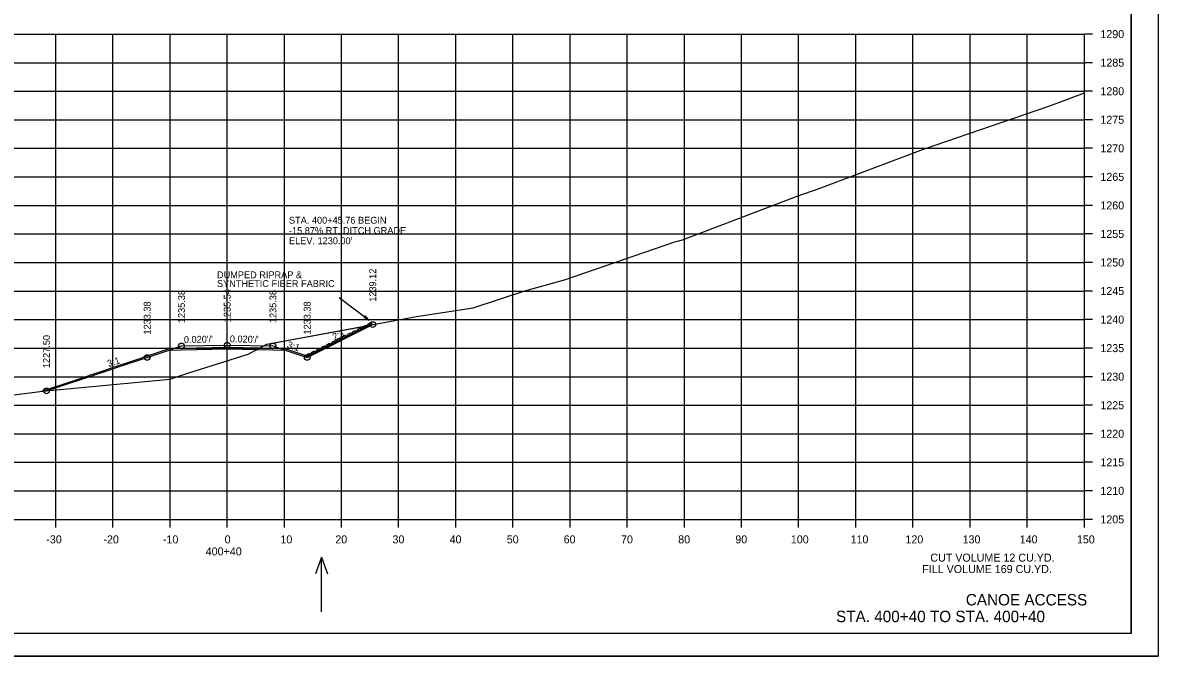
# Model space of a CAD drawing. Extents: x 1406028 to 1412453, y 321733 to 325986.
# Drawn here: x 1411747.5 to 1411946.2, y 322258.3 to 322369.3 of the extents above; entities that cross this region are included whole.
import ezdxf

# ---------------------------------------------------------------- set-up
doc = ezdxf.new("R2010")
doc.units = 0
for name, color, linetype in [('R_Alt Surface', 7, 'Continuous'), ('R_Axis', 7, 'Continuous'), ('R_Axis Annot', 7, 'Continuous'), ('R_Border', 7, 'Continuous'), ('R_Contours', 7, 'Continuous'), ('R_Draft', 7, 'Continuous'), ('R_Drive', 7, 'Continuous'), ('R_Exist Surface', 7, 'Continuous'), ('R_Fin Surface', 7, 'Continuous'), ('R_Fin Surface Annot', 7, 'Continuous'), ('R_Grid', 7, 'Continuous'), ('R_No Plot', 7, 'Continuous'), ('R_Water Annot', 7, 'Continuous')]:
    doc.layers.add(name, color=color, linetype=linetype)

msp = doc.modelspace()

# ---------------------------------------------------------------- linework, layer by layer
at = {"layer": 'R_Alt Surface'}
msp.add_lwpolyline([(1411773.11, 322311.92), (1411775.24, 322311.96), (1411783.24, 322312.12), (1411791.24, 322311.96), (1411793.38, 322311.92)], dxfattribs=at)
at = {"layer": 'R_Axis'}
for p, q in [((1411933.24, 322282.25), (1411933.24, 322367.25)), ((1411934.64, 322367.25), (1411933.24, 322367.25)), ((1411934.64, 322362.25), (1411933.24, 322362.25)), ((1411934.64, 322357.25), (1411933.24, 322357.25)), ((1411934.64, 322352.25), (1411933.24, 322352.25)), ((1411934.64, 322347.25), (1411933.24, 322347.25)), ((1411934.64, 322342.25), (1411933.24, 322342.25)), ((1411934.64, 322337.25), (1411933.24, 322337.25)), ((1411934.64, 322332.25), (1411933.24, 322332.25)), ((1411934.64, 322327.25), (1411933.24, 322327.25)), ((1411934.64, 322322.25), (1411933.24, 322322.25)), ((1411934.64, 322317.25), (1411933.24, 322317.25)), ((1411934.64, 322312.25), (1411933.24, 322312.25)), ((1411934.64, 322307.25), (1411933.24, 322307.25)), ((1411934.64, 322302.25), (1411933.24, 322302.25)), ((1411934.64, 322297.25), (1411933.24, 322297.25)), ((1411934.64, 322292.25), (1411933.24, 322292.25)), ((1411934.64, 322287.25), (1411933.24, 322287.25)), ((1411633.24, 322282.25), (1411933.24, 322282.25)), ((1411753.24, 322280.85), (1411753.24, 322282.25)), ((1411763.24, 322280.85), (1411763.24, 322282.25)), ((1411773.24, 322280.85), (1411773.24, 322282.25)), ((1411783.24, 322280.85), (1411783.24, 322282.25)), ((1411793.24, 322280.85), (1411793.24, 322282.25)), ((1411803.24, 322280.85), (1411803.24, 322282.25)), ((1411813.24, 322280.85), (1411813.24, 322282.25)), ((1411823.24, 322280.85), (1411823.24, 322282.25)), ((1411833.24, 322280.85), (1411833.24, 322282.25)), ((1411843.24, 322280.85), (1411843.24, 322282.25)), ((1411853.24, 322280.85), (1411853.24, 322282.25)), ((1411863.24, 322280.85), (1411863.24, 322282.25)), ((1411873.24, 322280.85), (1411873.24, 322282.25)), ((1411883.24, 322280.85), (1411883.24, 322282.25)), ((1411893.24, 322280.85), (1411893.24, 322282.25)), ((1411903.24, 322280.85), (1411903.24, 322282.25)), ((1411913.24, 322280.85), (1411913.24, 322282.25)), ((1411923.24, 322280.85), (1411923.24, 322282.25)), ((1411933.24, 322280.85), (1411933.24, 322282.25)), ((1411934.64, 322282.25), (1411933.24, 322282.25))]:
    msp.add_line(p, q, dxfattribs=at)
at = {"layer": 'R_Border'}
for q in [(1411941.42, 322467.71), (1411625.24, 322262.25)]:
    msp.add_line((1411941.42, 322262.25), q, dxfattribs=at)
at = {"layer": 'R_Contours'}
for points in [[(1411788.89, 322312.22), (1411790.2, 322312.92), (1411808.03, 322316.24), (1411797.24, 322310.85), (1411793.38, 322312.13), (1411791.24, 322312.18)], [(1411750.69, 322304.66), (1411750.89, 322304.69), (1411773.17, 322306.84), (1411776.53, 322307.9), (1411786.91, 322311.18), (1411788.89, 322312.22), (1411783.24, 322312.34), (1411775.24, 322312.18), (1411773.11, 322312.13), (1411769.24, 322310.85), (1411767.38, 322310.22), (1411767.04, 322310.1), (1411762.96, 322308.73), (1411761.32, 322308.18), (1411759.07, 322307.43), (1411759.04, 322307.42), (1411755.01, 322306.08), (1411754.12, 322305.79)]]:
    msp.add_lwpolyline(points, close=True, dxfattribs=at)
at = {"layer": 'R_Draft'}
for p, q in [((1411802.86, 322321.09), (1411808.09, 322317.17)), ((1411807.38, 322317.89), (1411807.2, 322317.65)), ((1411807.2, 322317.65), (1411808.09, 322317.17)), ((1411807.22, 322317.67), (1411807.96, 322317.27)), ((1411807.23, 322317.69), (1411807.82, 322317.38)), ((1411807.25, 322317.71), (1411807.69, 322317.48)), ((1411807.26, 322317.73), (1411807.55, 322317.58)), ((1411807.28, 322317.75), (1411807.42, 322317.68)), ((1411807.31, 322317.79), (1411807.42, 322317.68)), ((1411807.32, 322317.81), (1411807.55, 322317.58)), ((1411807.34, 322317.83), (1411807.69, 322317.48)), ((1411807.35, 322317.85), (1411807.82, 322317.38)), ((1411807.37, 322317.87), (1411807.96, 322317.27)), ((1411807.38, 322317.89), (1411808.09, 322317.17))]:
    msp.add_line(p, q, dxfattribs=at)
for centre in [(1411808.13, 322316.35), (1411804.55, 322314.56), (1411805.45, 322315), (1411806.34, 322315.45), (1411807.24, 322315.9), (1411800.08, 322312.32), (1411800.97, 322312.77), (1411801.87, 322313.22), (1411802.76, 322313.66), (1411803.66, 322314.11), (1411797.4, 322310.98), (1411798.29, 322311.43), (1411799.19, 322311.87)]:
    msp.add_ellipse(centre, major_axis=(0.371, 0.232), ratio=0.517889, dxfattribs=at)
at = {"layer": 'R_Exist Surface'}
msp.add_lwpolyline([(1411745.96, 322304.09), (1411750.89, 322304.69), (1411773.17, 322306.84), (1411776.53, 322307.9), (1411786.91, 322311.18), (1411790.2, 322312.92), (1411816.35, 322317.79), (1411826.27, 322319.29), (1411835.3, 322322.26), (1411842.29, 322324.21), (1411861.58, 322330.84), (1411862.91, 322331.23), (1411863.85, 322331.58), (1411882.99, 322338.85), (1411886.82, 322340.19), (1411905.08, 322347.1), (1411926.83, 322354.58), (1411928.76, 322355.29), (1411933.24, 322356.94)], dxfattribs=at)
at = {"layer": 'R_Fin Surface'}
msp.add_lwpolyline([(1411751.61, 322304.75), (1411761.29, 322307.96), (1411765.78, 322309.47), (1411769.24, 322310.63), (1411773.11, 322311.92), (1411775.24, 322312.63), (1411783.24, 322312.79), (1411791.24, 322312.63), (1411793.38, 322311.92), (1411797.24, 322310.63), (1411808.71, 322316.37)], dxfattribs=at)
at = {"layer": 'R_Grid'}
for p, q in [((1411633.24, 322367.25), (1411933.24, 322367.25)), ((1411753.24, 322282.25), (1411753.24, 322367.25)), ((1411763.24, 322282.25), (1411763.24, 322367.25)), ((1411773.24, 322282.25), (1411773.24, 322367.25)), ((1411783.24, 322282.25), (1411783.24, 322367.25)), ((1411793.24, 322282.25), (1411793.24, 322367.25)), ((1411803.24, 322282.25), (1411803.24, 322367.25)), ((1411813.24, 322282.25), (1411813.24, 322367.25)), ((1411823.24, 322282.25), (1411823.24, 322367.25)), ((1411833.24, 322282.25), (1411833.24, 322367.25)), ((1411843.24, 322282.25), (1411843.24, 322367.25)), ((1411853.24, 322282.25), (1411853.24, 322367.25)), ((1411863.24, 322282.25), (1411863.24, 322367.25)), ((1411873.24, 322282.25), (1411873.24, 322367.25)), ((1411883.24, 322282.25), (1411883.24, 322367.25)), ((1411893.24, 322282.25), (1411893.24, 322367.25)), ((1411903.24, 322282.25), (1411903.24, 322367.25)), ((1411913.24, 322282.25), (1411913.24, 322367.25)), ((1411923.24, 322282.25), (1411923.24, 322367.25)), ((1411933.24, 322282.25), (1411933.24, 322367.25)), ((1411633.24, 322362.25), (1411933.24, 322362.25)), ((1411633.24, 322357.25), (1411933.24, 322357.25)), ((1411633.24, 322352.25), (1411933.24, 322352.25)), ((1411633.24, 322347.25), (1411933.24, 322347.25)), ((1411633.24, 322342.25), (1411933.24, 322342.25)), ((1411633.24, 322337.25), (1411933.24, 322337.25)), ((1411633.24, 322332.25), (1411933.24, 322332.25)), ((1411633.24, 322327.25), (1411933.24, 322327.25)), ((1411633.24, 322322.25), (1411933.24, 322322.25)), ((1411633.24, 322317.25), (1411933.24, 322317.25)), ((1411633.24, 322312.25), (1411933.24, 322312.25)), ((1411633.24, 322307.25), (1411933.24, 322307.25)), ((1411633.24, 322302.25), (1411933.24, 322302.25)), ((1411633.24, 322297.25), (1411933.24, 322297.25)), ((1411633.24, 322292.25), (1411933.24, 322292.25)), ((1411633.24, 322287.25), (1411933.24, 322287.25)), ((1411633.24, 322282.25), (1411933.24, 322282.25))]:
    msp.add_line(p, q, dxfattribs=at)
at = {"layer": 'R_No Plot'}
msp.add_line((1411612.84, 322258.27), (1411946.18, 322258.27), dxfattribs=at)
for points in [[(1411612.84, 322471.61), (1411946.18, 322471.61), (1411946.18, 322258.27), (1411612.84, 322258.27)], [(1411859.16, 322467.71), (1411878.78, 322467.71), (1411878.78, 322457.83), (1411894.9, 322457.83), (1411918.1, 322457.83), (1411918.1, 322433.5), (1411941.42, 322433.5), (1411941.42, 322262.25), (1411625.24, 322262.25), (1411625.24, 322467.71)]]:
    msp.add_lwpolyline(points, close=True, dxfattribs=at)
for centre in [(1411808.71, 322316.37), (1411775.24, 322312.63), (1411775.24, 322312.63), (1411783.24, 322312.79), (1411791.24, 322312.63), (1411791.24, 322312.63), (1411769.24, 322310.63), (1411797.24, 322310.63), (1411751.61, 322304.75)]:
    msp.add_circle(centre, 0.5, dxfattribs=at)
at = {"layer": 'R_Water Annot'}
for p, q in [((1411799.73, 322275.63), (1411798.67, 322272.7)), ((1411799.73, 322266.06), (1411799.73, 322275.63)), ((1411799.73, 322275.63), (1411800.8, 322272.7))]:
    msp.add_line(p, q, dxfattribs=at)

# ---------------------------------------------------------------- texts
at = {"layer": 'R_Axis Annot'}
for s, p in [('1290', (1411936.04, 322366.55)), ('1285', (1411936.04, 322361.55)), ('1280', (1411936.04, 322356.55)), ('1275', (1411936.04, 322351.55)), ('1270', (1411936.04, 322346.55)), ('1265', (1411936.04, 322341.55)), ('1260', (1411936.04, 322336.55)), ('1255', (1411936.04, 322331.55)), ('1250', (1411936.04, 322326.55)), ('1245', (1411936.04, 322321.55)), ('1240', (1411936.04, 322316.55)), ('1235', (1411936.04, 322311.55)), ('1230', (1411936.04, 322306.55)), ('1225', (1411936.04, 322301.55)), ('1220', (1411936.04, 322296.55)), ('1215', (1411936.04, 322291.55)), ('1210', (1411936.04, 322286.55)), ('1205', (1411936.04, 322281.55)), ('-30', (1411751.58, 322278.05)), ('-20', (1411761.58, 322278.05)), ('-10', (1411771.98, 322278.05)), ('0', (1411782.79, 322278.05)), ('10', (1411792.55, 322278.05)), ('20', (1411802.16, 322278.05)), ('30', (1411812.16, 322278.05)), ('40', (1411822.16, 322278.05)), ('50', (1411832.16, 322278.05)), ('60', (1411842.12, 322278.05)), ('70', (1411852.16, 322278.05)), ('80', (1411862.16, 322278.05)), ('90', (1411872.16, 322278.05)), ('100', (1411881.87, 322278.05)), ('110', (1411892.32, 322278.05)), ('120', (1411901.93, 322278.05)), ('130', (1411911.93, 322278.05)), ('140', (1411921.93, 322278.05)), ('150', (1411931.93, 322278.05)), ('400+40', (1411779.48, 322275.95)), ('CUT VOLUME 12 CU.YD.', (1411906.28, 322274.85)), ('FILL VOLUME 169 CU.YD.', (1411904.87, 322272.85))]:
    msp.add_text(s, height=1.4, dxfattribs=at).set_placement(p)
at = {"layer": 'R_Draft'}
for s, height, p in [('DUMPED RIPRAP &', 1.2, (1411781.45, 322324.49)), ('SYNTHETIC FIBER FABRIC', 1.2, (1411781.45, 322322.95)), ('CANOE ACCESS', 2, (1411912.49, 322267.18)), ('STA. 400+40 TO STA. 400+40', 2, (1411889.78, 322264.25))]:
    msp.add_text(s, height=height, dxfattribs=at).set_placement(p)
at = {"layer": 'R_Drive'}
for s, p in [('STA. 400+45.76 BEGIN', (1411794.05, 322334.05)), ('-15.87% RT. DITCH GRADE', (1411794.05, 322332.25)), ("ELEV. 1230.00'", (1411794.05, 322330.45))]:
    msp.add_text(s, height=1.2, dxfattribs=at).set_placement(p)
at = {"layer": 'R_Fin Surface Annot'}
for s, rotation, p in [('1239.12', 90, (1411809.31, 322320.37)), ('1235.54', 90, (1411783.84, 322316.79)), ('1235.38', 90, (1411775.84, 322316.63)), ('1235.38', 90, (1411791.84, 322316.63)), ('1233.38', 90, (1411769.84, 322314.63)), ('1233.38', 90, (1411797.84, 322314.63)), ('2:1', 26.5651, (1411802.01, 322313.58)), ('1227.50', 90, (1411752.21, 322308.75)), ("0.020'/'", 1.1458, (1411775.67, 322313.14)), ("0.020'/'", 358.8542, (1411783.69, 322313.28)), ('3:1', 341.5651, (1411793.61, 322312.37)), ('3:1', 18.4349, (1411762.48, 322308.91))]:
    msp.add_text(s, height=1.2, rotation=rotation, dxfattribs=at).set_placement(p)

doc.saveas('drawing.dxf')
